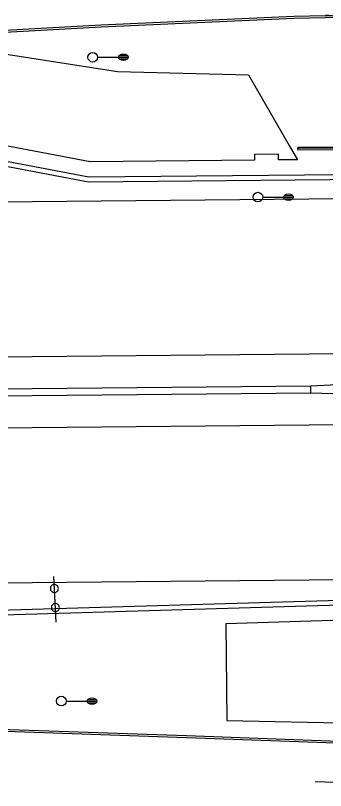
# Model space of a CAD drawing. Extents: x 2145380 to 2157287, y 139568 to 149130.
# Drawn here: x 2147143.4 to 2147239.5, y 142935 to 143175.2 of the extents above; entities that cross this region are included whole.
import ezdxf

# ---------------------------------------------------------------- set-up
doc = ezdxf.new("R2010")
doc.units = 0
for name, color, linetype in [('PR_PREVIOUSLY CONSTRUCTED', 7, 'Continuous'), ('TOPO_Curb Back', 7, 'Continuous'), ('TOPO_Light Pole', 7, 'Continuous'), ('TOPO_Misc', 7, 'Continuous'), ('TOPO_Misc Line', 7, 'Continuous'), ('TOPO_Sign', 7, 'Continuous'), ('TOPO_Wall Freestanding', 7, 'Continuous')]:
    doc.layers.add(name, color=color, linetype=linetype)

# ---------------------------------------------------------------- blocks, each defined once
blk = doc.blocks.new('LP')
at = {"layer": 'TOPO_Light Pole'}
blk.add_line((3.81, 0), (20.32, 0), dxfattribs=at)
for points in [[(20.32, 0), (27.94, 0)], [(20.32, 0), (23.5, 0)], [(20.83, 1.27), (27.43, 1.27)], [(20.83, 1.27), (23.5, 1.27)], [(23.71, 1.27), (27.43, 1.27)], [(23.71, 0), (27.94, 0)], [(20.83, -1.27), (27.43, -1.27)], [(20.83, -1.27), (23.5, -1.27)], [(23.71, -1.27), (27.43, -1.27)]]:
    blk.add_lwpolyline(points, dxfattribs=at)
blk.add_circle((0, 0), 3.81, dxfattribs=at)
blk.add_ellipse((24.13, 0), major_axis=(3.81, 0), ratio=0.666667, dxfattribs=at)
blk = doc.blocks.new('POST')
at = {"layer": 'TOPO_Misc'}
for start, end in [(89.99996, 180.00004), (179.99996, 270.00004), (359.99996, 90.00004), (269.99996, 0.00004)]:
    blk.add_arc((-0.01, 0.03), 3.16, start, end, dxfattribs=at)

msp = doc.modelspace()

# ---------------------------------------------------------------- linework, layer by layer
at = {"layer": 'PR_PREVIOUSLY CONSTRUCTED'}
for p, q in [((2146746.76, 143113.71), (2147732.05, 143123.05)), ((2146353.97, 143061.98), (2147732.51, 143075.05)), ((2147234.91, 143060.39), (2147293.38, 143063.39)), ((2146771.97, 143056.01), (2147234.91, 143060.39)), ((2147234.93, 143058.27), (2147234.91, 143060.39)), ((2146771.99, 143053.88), (2147234.93, 143058.27)), ((2147234.93, 143058.27), (2147293.45, 143056.39)), ((2146054.19, 143037.14), (2147732.71, 143053.05)), ((2146653.08, 142994.81), (2148008.49, 143007.66))]:
    msp.add_line(p, q, dxfattribs=at)
for points in [[(2147230.85, 143130.44), (2147224.98, 143130.41), (2147224.96, 143132.23), (2147217.47, 143132.16), (2147217.49, 143130.34), (2147166.59, 143129.85), (2147126.3, 143137.47), (2147107.22, 143137.29), (2147106.92, 143168.35), (2147132.94, 143169.7), (2147133.22, 143164.38), (2147175.06, 143157.83), (2147215.59, 143156.83), (2147228.25, 143134.95)], [(2147265.08, 142987.34), (2147252.44, 142987.62), (2147252.48, 142986.22), (2147244.99, 142985.99), (2147244.94, 142987.78), (2147208.65, 142986.71), (2147208.93, 142956.72), (2147248.94, 142955.89)]]:
    msp.add_lwpolyline(points, close=True, dxfattribs=at)
for points in [[(2146746.61, 143129.21), (2147125.89, 143132.8), (2147166.18, 143125.18), (2147422.32, 143127.61), (2147722.25, 143136.46), (2147731.92, 143136.55)], [(2146746.63, 143127.71), (2147125.75, 143131.3), (2147166.04, 143123.68), (2147422.35, 143126.11), (2147722.28, 143134.96), (2147731.94, 143135.05)], [(2148008.6, 142995.66), (2147788.63, 142993.58), (2147488.58, 142996.73), (2147268.56, 142994.65), (2146968.63, 142985.8), (2146955.12, 142985.68), (2146653.19, 142982.81)], [(2147265.03, 142993.04), (2146968.66, 142984.3), (2146955.13, 142984.18), (2146653.2, 142981.31)]]:
    msp.add_lwpolyline(points, dxfattribs=at)
at = {"layer": 'TOPO_Curb Back'}
for points in [[(2147119.53, 143169.46), (2147169.92, 143172.29), (2147229.71, 143175.01), (2147239.48, 143175.18)], [(2147119.56, 143168.86), (2147169.95, 143171.69), (2147229.73, 143174.41), (2147239.49, 143174.58)], [(2147302.2, 142947.89), (2147268.65, 142949.31), (2147196.44, 142951.96), (2147104.86, 142955.1), (2147007.45, 142958.52), (2146919.46, 142961.11), (2146829.72, 142964.19), (2146749.05, 142964.32), (2146671.05, 142963.99)], [(2147302.21, 142947.29), (2147268.63, 142948.71), (2147196.42, 142951.36), (2147104.83, 142954.5), (2147007.43, 142957.92), (2146919.44, 142960.51), (2146829.71, 142963.59), (2146749.05, 142963.72), (2146671.37, 142963.39)]]:
    msp.add_lwpolyline(points, dxfattribs=at)
for radius, start, end in [(16.81, 64.0732, 91.8459), (16.21, 63.9748, 91.8615)]:
    msp.add_arc((2147240.02, 143158.37), radius, start, end, dxfattribs=at)
at = {"layer": 'TOPO_Misc Line'}
msp.add_line((2147236.27, 142937.85), (2147315.62, 142935.01), dxfattribs=at)
at = {"layer": 'TOPO_Sign'}
msp.add_lwpolyline([(2147156.02, 142987.15), (2147155.3, 143001.35)], dxfattribs=at)
at = {"layer": 'TOPO_Wall Freestanding'}
msp.add_line((2147267.26, 143134.11), (2147230.71, 143133.99), dxfattribs=at)
for points in [[(2147265.66, 143134.52), (2147250.08, 143134.42), (2147230.89, 143134.3), (2147230.89, 143133.49)], [(2147265.67, 143133.62), (2147250.1, 143133.54), (2147230.89, 143133.49)]]:
    msp.add_lwpolyline(points, dxfattribs=at)

# ---------------------------------------------------------------- block references
at = {"layer": 'TOPO_Light Pole', "xscale": 0.39370000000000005, "yscale": 0.3937000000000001}
for p in [(2147167.38, 143162.25), (2147218.54, 143118.89), (2147157.65, 142962.71)]:
    msp.add_blockref('LP', p, dxfattribs=at)
at = {"layer": 'TOPO_Misc', "xscale": 0.39370000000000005, "yscale": 0.3937000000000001}
for p in [(2147155.48, 142997.61), (2147155.79, 142991.71)]:
    msp.add_blockref('POST', p, dxfattribs=at)

doc.saveas('drawing.dxf')
